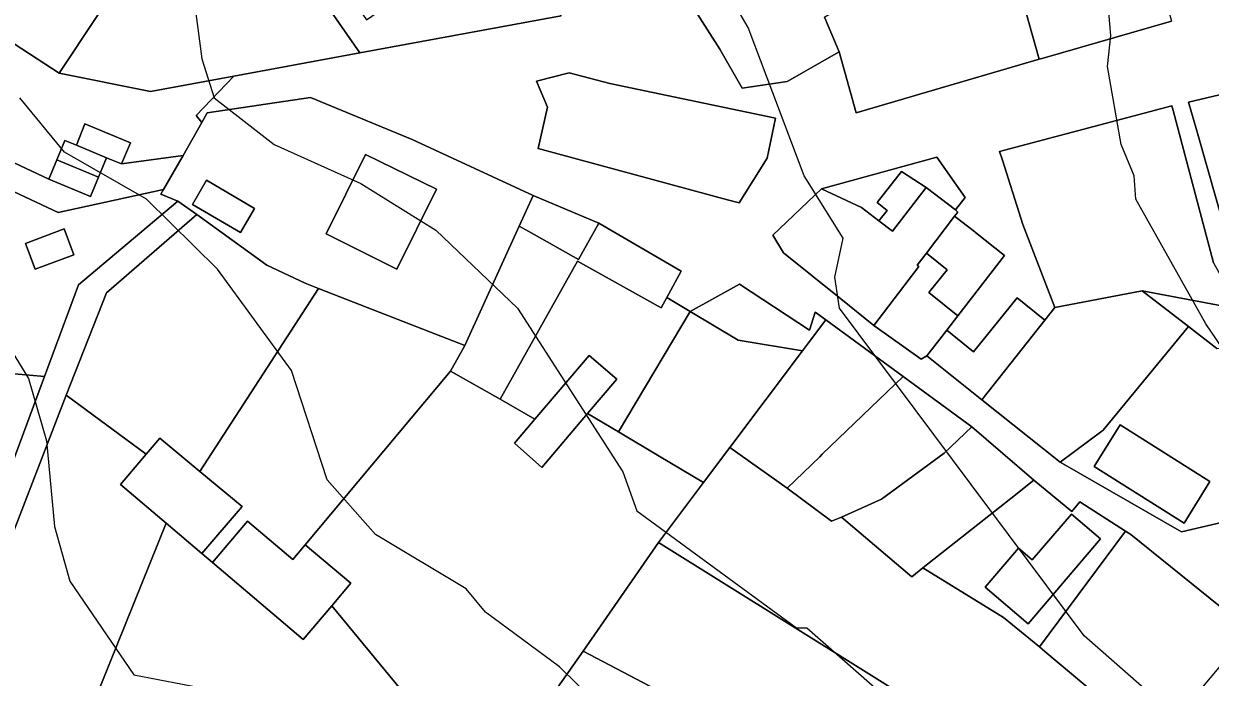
# Model space of a CAD drawing. Extents: x -510989 to -501240, y -1184665 to -1176089.
# Drawn here: x -503778.4 to -503626.2, y -1181974.3 to -1181890.5 of the extents above; entities that cross this region are included whole.
import ezdxf

# ---------------------------------------------------------------- set-up
doc = ezdxf.new("R2010")
doc.units = 0
for name, color, linetype in [('ostatni_plocha_x_jina_plocha', 7, 'Continuous'), ('ostatni_plocha_x_neplodna_puda', 7, 'Continuous'), ('ostatni_plocha_x_ostatni_komunikace', 7, 'Continuous'), ('STAV_zaplavove_uzemi', 7, 'Continuous'), ('trvaly_travni_porost', 7, 'Continuous'), ('vrstevnice_01', 7, 'Continuous'), ('vrstevnice_02', 7, 'Continuous'), ('vrstevnice_03', 7, 'Continuous'), ('zahrada', 7, 'Continuous'), ('zastavena_plocha_a_nadvori', 7, 'Continuous'), ('zastavena_plocha_a_nadvori_x_spolecny_dvur', 7, 'Continuous'), ('zastavena_plocha_a_nadvori_x_zboreniste', 7, 'Continuous')]:
    doc.layers.add(name, color=color, linetype=linetype)

msp = doc.modelspace()

# ---------------------------------------------------------------- linework, layer by layer
at = {"layer": 'ostatni_plocha_x_jina_plocha'}
for points in [[(-503741.63, -1181899.98), (-503728.59, -1181905.38), (-503713.08, -1181912.53), (-503714.89, -1181916.48), (-503721.87, -1181931.79), (-503734.4, -1181926.9), (-503740.61, -1181924.46), (-503742.34, -1181923.78), (-503747.24, -1181921.48), (-503756.24, -1181914.99), (-503758.67, -1181913.26), (-503760.83, -1181912.37), (-503760.49, -1181911.78), (-503758, -1181907.41), (-503755.59, -1181903.18), (-503754.89, -1181901.96)], [(-503771.67, -1181906.09), (-503767.8, -1181907.69), (-503768.84, -1181910.18), (-503774.19, -1181907.95), (-503773.15, -1181905.48)], [(-503725.49, -1181911.75), (-503734.58, -1181907.27), (-503739.65, -1181917.46), (-503730.59, -1181921.98)], [(-503756.8, -1181913.7), (-503750.64, -1181917.28), (-503748.81, -1181914.19), (-503754.99, -1181910.59)], [(-503662.64, -1181919.93), (-503659.97, -1181922.08), (-503662.33, -1181925), (-503658.62, -1181927.96), (-503660.05, -1181929.83), (-503662.58, -1181933.1), (-503663.34, -1181933.54), (-503669.41, -1181929.22), (-503663.61, -1181921.64), (-503663.83, -1181921.47)]]:
    msp.add_lwpolyline(points, close=True, dxfattribs=at)
at = {"layer": 'ostatni_plocha_x_neplodna_puda'}
for points in [[(-503798.38, -1181886.82), (-503797.76, -1181881.28), (-503773.9, -1181896.84), (-503762.19, -1181899.19), (-503751.5, -1181897.23), (-503756.3, -1181902.29), (-503755.59, -1181903.18), (-503758, -1181907.41), (-503765.89, -1181908.46), (-503764.75, -1181905.77), (-503770.59, -1181903.37), (-503771.67, -1181906.09), (-503773.15, -1181905.48), (-503774.19, -1181907.95), (-503775.2, -1181910.46), (-503799.76, -1181898.9)], [(-503800.16, -1181902.44), (-503799.76, -1181898.9), (-503775.2, -1181910.46), (-503769.86, -1181912.67), (-503768.84, -1181910.18), (-503767.8, -1181907.69), (-503765.89, -1181908.46), (-503758, -1181907.41), (-503760.49, -1181911.78), (-503774.01, -1181914.72)], [(-503760.49, -1181911.78), (-503760.83, -1181912.37), (-503758.67, -1181913.26), (-503771.42, -1181924), (-503775.75, -1181935.77), (-503779.62, -1181935.43), (-503808.27, -1181943.38), (-503811.49, -1181939.02), (-503804.85, -1181933.72), (-503802.61, -1181924.03), (-503800.16, -1181902.44), (-503774.01, -1181914.72)], [(-503773.25, -1181916.82), (-503778.2, -1181918.7), (-503776.96, -1181922.01), (-503772.01, -1181920.14)]]:
    msp.add_lwpolyline(points, close=True, dxfattribs=at)
msp.add_lwpolyline([(-503791.46, -1181985.93), (-503772.98, -1181938.15), (-503762.73, -1181945.71), (-503766.03, -1181949.6), (-503760.17, -1181954.57), (-503769.51, -1181977.8)], dxfattribs=at)
at = {"layer": 'ostatni_plocha_x_ostatni_komunikace'}
for points in [[(-503696.55, -1181882.13), (-503689.13, -1181893.78), (-503686.27, -1181898.79), (-503680.52, -1181897.92), (-503673.86, -1181894.11), (-503671.65, -1181901.95), (-503663.37, -1181899.52), (-503648.17, -1181895.04), (-503647.69, -1181894.91), (-503633.75, -1181890.91), (-503631.21, -1181890.18)], [(-503621.18, -1181968.34), (-503636.45, -1181956.04), (-503637.1, -1181955.59), (-503642.98, -1181951.83), (-503643.99, -1181953.06), (-503648.87, -1181949.07), (-503656.81, -1181942.19), (-503665.62, -1181935.75), (-503675.55, -1181928.48), (-503676.9, -1181927.51), (-503677.66, -1181929.83), (-503686.64, -1181923.92), (-503692.95, -1181927.41), (-503695.93, -1181925.63), (-503694.1, -1181922.25), (-503704.66, -1181916.09), (-503713.08, -1181912.53), (-503728.59, -1181905.38), (-503741.63, -1181899.98), (-503754.89, -1181901.96), (-503755.59, -1181903.18), (-503756.3, -1181902.29), (-503751.5, -1181897.23), (-503735.3, -1181894.26), (-503709.5, -1181889.51)], [(-503613.28, -1181896.86), (-503629.04, -1181900.55), (-503627.98, -1181904.25), (-503624.16, -1181917.65)], [(-503625.81, -1181921.19), (-503631.02, -1181901.63), (-503631.18, -1181901.05), (-503653.26, -1181906.9), (-503652.9, -1181908.02), (-503650.27, -1181916.24), (-503646.16, -1181926.9), (-503647.44, -1181928.51), (-503651.01, -1181925.65), (-503656.59, -1181932.61), (-503660.05, -1181929.83), (-503658.62, -1181927.96), (-503652.64, -1181920.25), (-503656.35, -1181917.29), (-503656.45, -1181917.21), (-503659.03, -1181915.21), (-503658.61, -1181914.66), (-503658.94, -1181914.4), (-503657.7, -1181912.79), (-503661.33, -1181907.62), (-503676.09, -1181911.67), (-503682.33, -1181917.63), (-503680.97, -1181919.88), (-503673.64, -1181925.8), (-503669.41, -1181929.22), (-503663.34, -1181933.54), (-503662.58, -1181933.1), (-503655.53, -1181938.74), (-503645.49, -1181946.76), (-503629.93, -1181955.67), (-503614.35, -1181952.05)], [(-503794.92, -1181987.31), (-503775.75, -1181935.77), (-503771.42, -1181924), (-503758.67, -1181913.26), (-503756.24, -1181914.99), (-503767.8, -1181925.02), (-503772.98, -1181938.15), (-503791.46, -1181985.93)], [(-503625.38, -1181932.17), (-503629.03, -1181929.36), (-503634.99, -1181924.77), (-503622.48, -1181927.11)]]:
    msp.add_lwpolyline(points, dxfattribs=at)
for points in [[(-503708.49, -1181896.82), (-503712.65, -1181897.86), (-503711.23, -1181901.22), (-503712.45, -1181906.53), (-503688.18, -1181913.09), (-503686.68, -1181913.49), (-503683.09, -1181907.77), (-503682, -1181902.61), (-503703.25, -1181898.16)], [(-503662.7, -1181911.52), (-503665.84, -1181909.48), (-503668.98, -1181913.46), (-503667.69, -1181914.45), (-503668.74, -1181915.78), (-503670.97, -1181914.06), (-503676.09, -1181911.67), (-503661.33, -1181907.62), (-503657.7, -1181912.79), (-503658.94, -1181914.4)], [(-503704.66, -1181916.09), (-503707.27, -1181920.75), (-503713.66, -1181917.16), (-503714.89, -1181916.48), (-503713.08, -1181912.53)], [(-503692.95, -1181927.41), (-503686.64, -1181923.92), (-503677.66, -1181929.83), (-503676.9, -1181927.51), (-503675.55, -1181928.48), (-503677.66, -1181931.28), (-503678.53, -1181932.45), (-503686.79, -1181931.09)]]:
    msp.add_lwpolyline(points, close=True, dxfattribs=at)
at = {"layer": 'STAV_zaplavove_uzemi'}
msp.add_spline([(-502250.32, -1184002.61), (-502355.07, -1183875.41), (-502442.37, -1183790.61), (-502477.29, -1183700.82), (-502532.16, -1183578.61), (-502567.08, -1183448.91), (-502626.05, -1183402.34), (-502705.41, -1183380.59), (-502814.2, -1183349.87), (-502882.03, -1183297.39), (-502931.95, -1183237.24), (-503042.02, -1183107.97), (-503139.64, -1183018.94), (-503222.14, -1182957.59), (-503308.56, -1182839.96), (-503316.24, -1182784.92), (-503330.32, -1182756.77), (-503348.24, -1182719.65), (-503334.16, -1182651.82), (-503323.92, -1182595.5), (-503313.68, -1182526.39), (-503294.1, -1182480.5), (-503251.86, -1182396.03), (-503229.34, -1182314.37), (-503216.1, -1182227.15), (-503242.43, -1182174.5), (-503271.86, -1182129.59), (-503287.34, -1182081.58), (-503343.88, -1182028.1), (-503361.79, -1182008.91), (-503396.35, -1181952.59), (-503442.43, -1181933.39), (-503497.46, -1181888.6), (-503525.62, -1181860.44), (-503528.18, -1181837.4), (-503548.66, -1181767.01), (-503558.9, -1181729.89), (-503576.82, -1181682.53), (-503578.1, -1181621.1), (-503567.86, -1181572.46), (-503552.5, -1181536.63), (-503538.04, -1181458.36), (-503518.33, -1181411.9), (-503509.88, -1181341.51), (-503497.21, -1181207.63), (-503499.77, -1181097.56), (-503498.02, -1181031.35), (-503510.82, -1180970.85), (-503549.22, -1180952.23), (-503571.32, -1180940.6), (-503605.07, -1180937.11), (-503651.61, -1180939.44), (-503671.39, -1180917.33), (-503679.53, -1180892.89), (-503713.27, -1180871.95), (-503727.24, -1180859.15), (-503734.22, -1180833.55), (-503728.4, -1180799.81), (-503741.2, -1180770.72), (-503722.82, -1180725.17), (-503721.54, -1180703.41), (-503731.78, -1180697.01), (-503767.61, -1180699.57), (-503790.65, -1180697.01), (-503817.53, -1180697.01), (-503861.04, -1180686.77), (-503889.2, -1180675.25), (-503900.72, -1180668.85), (-503953.2, -1180679.09), (-503997.99, -1180697.01), (-504063.27, -1180722.61), (-504109.34, -1180749.49), (-504142.62, -1180776.36), (-504177.18, -1180796.84), (-504211.73, -1180817.32), (-504414.98, -1180961.5), (-504472.7, -1180998.11), (-504544.51, -1181068.5), (-504600.82, -1181143.12), (-504621.94, -1181196.62), (-504641.65, -1181267.01), (-504660.25, -1181350.62), (-504634.7, -1181398.32), (-504617.66, -1181447.72), (-504600.62, -1181492.01), (-504587, -1181548.23), (-504592.11, -1181628.29), (-504569.96, -1181682.81), (-504568.26, -1181664.07), (-504554.63, -1181621.48), (-504547.82, -1181597.63)], degree=3, dxfattribs=at)
at = {"layer": 'trvaly_travni_porost'}
for points in [[(-503775.75, -1181935.77), (-503794.92, -1181987.31), (-503796.02, -1181974.83), (-503821.52, -1181963.89), (-503822.44, -1181959.84), (-503798.78, -1181965.52), (-503791.29, -1181959.7), (-503779.62, -1181935.43)], [(-503687.86, -1181944.87), (-503680.53, -1181950.09), (-503674.82, -1181954.32), (-503673.56, -1181953.8), (-503664.54, -1181961.43), (-503663.09, -1181960.3), (-503652.78, -1181966.66), (-503648.14, -1181970.44), (-503647.46, -1181971.03), (-503634.05, -1181982.28), (-503633.36, -1181982.86), (-503632.9, -1181983.25), (-503619.81, -1181994.23), (-503621.18, -1181995.86), (-503618.89, -1182000.24), (-503618.28, -1182000.74), (-503615.36, -1182003.47), (-503618.82, -1182008.2), (-503663, -1181978.28), (-503697, -1181957.06), (-503691.23, -1181949.37)], [(-503755.6, -1181958.45), (-503754.22, -1181959.62), (-503742.59, -1181969.48), (-503738.93, -1181965.16), (-503726.65, -1181980.06), (-503712.14, -1181978.77), (-503706.69, -1181970.97), (-503634.09, -1182009.11), (-503769.51, -1181977.8), (-503760.17, -1181954.57)], [(-503697, -1181957.06), (-503663, -1181978.28), (-503618.82, -1182008.2), (-503621.61, -1182012), (-503634.09, -1182009.11), (-503706.69, -1181970.97)]]:
    msp.add_lwpolyline(points, close=True, dxfattribs=at)
at = {"layer": 'vrstevnice_01'}
for points in [[(-503782.41, -1181783), (-503766.5, -1181810), (-503763.09, -1181820), (-503761.59, -1181838), (-503764.09, -1181857), (-503762.91, -1181871), (-503759.09, -1181880), (-503757.31, -1181882), (-503755.59, -1181895), (-503754, -1181900), (-503746.31, -1181906), (-503735.19, -1181911), (-503725.59, -1181917), (-503715.09, -1181927), (-503701.59, -1181948), (-503699.81, -1181953), (-503679.31, -1181968), (-503678, -1181968), (-503665.41, -1181979)], [(-503797.5, -1181904), (-503777.81, -1181936), (-503775.5, -1181944), (-503774.5, -1181955), (-503772.5, -1181962), (-503764.31, -1181974), (-503748.69, -1181977)]]:
    msp.add_lwpolyline(points, dxfattribs=at)
at = {"layer": 'vrstevnice_02'}
for points in [[(-503633.31, -1181977), (-503642.41, -1181969), (-503673.81, -1181927), (-503674.41, -1181923), (-503673.31, -1181918), (-503678.31, -1181910), (-503685.5, -1181891), (-503688.41, -1181886), (-503706.09, -1181868), (-503715.69, -1181850), (-503732.5, -1181799), (-503743.41, -1181780), (-503747.59, -1181761), (-503745, -1181737), (-503738.91, -1181714), (-503736.5, -1181674), (-503734.41, -1181662), (-503726.09, -1181637), (-503716, -1181612), (-503712.69, -1181587)], [(-503762.69, -1181913), (-503773.19, -1181907), (-503778.91, -1181900)], [(-503547.59, -1182103), (-503550.09, -1182099), (-503554.41, -1182087), (-503555.69, -1182079), (-503560.81, -1182065), (-503562, -1182065), (-503568.91, -1182054), (-503577.41, -1182044), (-503584.5, -1182037), (-503599.81, -1182027), (-503615.41, -1182019), (-503670.31, -1182001), (-503680.31, -1181997), (-503682.19, -1181995), (-503689.91, -1181991), (-503700.5, -1181982), (-503709.69, -1181973), (-503719.19, -1181966), (-503721.69, -1181963), (-503733.31, -1181956), (-503739.5, -1181949), (-503744.09, -1181935), (-503753.59, -1181922), (-503762.69, -1181913)]]:
    msp.add_lwpolyline(points, dxfattribs=at)
at = {"layer": 'vrstevnice_03'}
msp.add_lwpolyline([(-503613, -1181975), (-503615.69, -1181971), (-503615.81, -1181967), (-503614.59, -1181961), (-503614.5, -1181956), (-503617.41, -1181946), (-503619.69, -1181940), (-503624.09, -1181933), (-503626.81, -1181929), (-503635.81, -1181913), (-503636, -1181910), (-503637.69, -1181906), (-503639.41, -1181896), (-503639, -1181892), (-503639.5, -1181886)], dxfattribs=at)
at = {"layer": 'zahrada'}
for points in [[(-503797.76, -1181881.28), (-503788.16, -1181866.76), (-503764.13, -1181882.14), (-503773.9, -1181896.84)], [(-503753.33, -1181868.4), (-503750.74, -1181866.53), (-503746.86, -1181872.13), (-503734.48, -1181890.02), (-503717.34, -1181878.17), (-503709.5, -1181889.51), (-503735.3, -1181894.26), (-503737, -1181891.83)], [(-503754.64, -1181869.34), (-503753.33, -1181868.4), (-503737, -1181891.83), (-503735.3, -1181894.26), (-503751.5, -1181897.23), (-503762.19, -1181899.19), (-503773.9, -1181896.84), (-503764.13, -1181882.14)], [(-503756.24, -1181914.99), (-503747.24, -1181921.48), (-503742.34, -1181923.78), (-503740.61, -1181924.46), (-503755.83, -1181947.92), (-503760.99, -1181943.65), (-503762.73, -1181945.71), (-503772.98, -1181938.15), (-503767.8, -1181925.02)], [(-503740.61, -1181924.46), (-503734.4, -1181926.9), (-503721.87, -1181931.79), (-503723.7, -1181935.07), (-503742.32, -1181957.33), (-503743.91, -1181959.21), (-503749.71, -1181954.29), (-503754.22, -1181959.62), (-503755.6, -1181958.45), (-503750.4, -1181952.42), (-503755.83, -1181947.92)], [(-503646.16, -1181926.9), (-503634.99, -1181924.77), (-503629.03, -1181929.36), (-503639.96, -1181942.63), (-503645.49, -1181946.76), (-503655.53, -1181938.74), (-503647.44, -1181928.51)], [(-503625.38, -1181932.17), (-503622.75, -1181931.95), (-503622.94, -1181935.52), (-503624.54, -1181935.92), (-503621.64, -1181947.68), (-503605.18, -1181943.63), (-503608.07, -1181931.86), (-503616.32, -1181933.9), (-503616.23, -1181932.3), (-503622.75, -1181931.95), (-503606.26, -1181930.55), (-503603.8, -1181949.61), (-503614.35, -1181952.05), (-503629.93, -1181955.67), (-503645.49, -1181946.76), (-503639.96, -1181942.63), (-503629.03, -1181929.36)], [(-503717.31, -1181938.66), (-503712.88, -1181941.23), (-503715.49, -1181944.29), (-503711.99, -1181947.42), (-503706.1, -1181940.51), (-503702.15, -1181942.86), (-503696.93, -1181945.98), (-503691.23, -1181949.37), (-503697, -1181957.06), (-503706.69, -1181970.97), (-503712.14, -1181978.77), (-503726.65, -1181980.06), (-503738.93, -1181965.16), (-503736.48, -1181962.28), (-503742.32, -1181957.33), (-503723.7, -1181935.07)], [(-503641.14, -1181947.28), (-503629.61, -1181954.55), (-503626.29, -1181949.21), (-503637.78, -1181941.95)]]:
    msp.add_lwpolyline(points, close=True, dxfattribs=at)
at = {"layer": 'zastavena_plocha_a_nadvori'}
for points in [[(-503686.53, -1181857.28), (-503687.59, -1181857.99), (-503691.92, -1181860.91), (-503691.69, -1181861.23), (-503693.65, -1181862.54), (-503691.48, -1181865.78), (-503689.53, -1181864.47), (-503685.72, -1181870.15), (-503681.08, -1181867.05), (-503678.16, -1181872.32), (-503676.87, -1181874.62), (-503670.63, -1181885.84), (-503670.24, -1181886.53), (-503675.72, -1181889.65), (-503673.86, -1181894.11), (-503680.52, -1181897.92), (-503686.27, -1181898.79), (-503689.13, -1181893.78), (-503696.55, -1181882.13), (-503705.75, -1181866.89), (-503692.84, -1181858.38), (-503687.27, -1181855.96)], [(-503655.49, -1181878.33), (-503636.04, -1181872.71), (-503633.34, -1181882.47), (-503633.05, -1181883.51), (-503631.21, -1181890.18), (-503633.75, -1181890.91), (-503647.69, -1181894.91), (-503648.17, -1181895.04), (-503649.91, -1181888.98), (-503650.66, -1181886.4)], [(-503670.24, -1181886.53), (-503667.18, -1181884.78), (-503664.8, -1181888.94), (-503661.87, -1181888.38), (-503658.1, -1181887.39), (-503654.58, -1181887.53), (-503650.66, -1181886.4), (-503649.91, -1181888.98), (-503648.17, -1181895.04), (-503663.37, -1181899.52), (-503671.65, -1181901.95), (-503673.86, -1181894.11), (-503675.72, -1181889.65)], [(-503613.31, -1181909.75), (-503601.06, -1181906.75), (-503602.56, -1181911.48), (-503612.5, -1181914.32), (-503611.44, -1181918.03), (-503618.52, -1181920.05), (-503619.59, -1181916.34), (-503624.16, -1181917.65), (-503627.98, -1181904.25), (-503629.04, -1181900.55), (-503613.28, -1181896.86), (-503597.65, -1181894.57), (-503601.06, -1181906.75), (-503603.58, -1181896.46), (-503615.85, -1181899.5)], [(-503708.49, -1181896.82), (-503703.25, -1181898.16), (-503682, -1181902.61), (-503683.09, -1181907.77), (-503686.68, -1181913.49), (-503688.18, -1181913.09), (-503712.45, -1181906.53), (-503711.23, -1181901.22), (-503712.65, -1181897.86)], [(-503631.02, -1181901.63), (-503625.81, -1181921.19), (-503622.48, -1181927.11), (-503634.99, -1181924.77), (-503646.16, -1181926.9), (-503650.27, -1181916.24), (-503652.9, -1181908.02), (-503653.26, -1181906.9), (-503631.18, -1181901.05)], [(-503770.59, -1181903.37), (-503764.75, -1181905.77), (-503765.89, -1181908.46), (-503767.8, -1181907.69), (-503771.67, -1181906.09)], [(-503768.84, -1181910.18), (-503769.86, -1181912.67), (-503775.2, -1181910.46), (-503774.19, -1181907.95)], [(-503725.49, -1181911.75), (-503730.59, -1181921.98), (-503739.65, -1181917.46), (-503734.58, -1181907.27)], [(-503662.7, -1181911.52), (-503667, -1181917.13), (-503668.74, -1181915.78), (-503667.69, -1181914.45), (-503668.98, -1181913.46), (-503665.84, -1181909.48)], [(-503756.8, -1181913.7), (-503754.99, -1181910.59), (-503748.81, -1181914.19), (-503750.64, -1181917.28)], [(-503676.09, -1181911.67), (-503670.97, -1181914.06), (-503668.74, -1181915.78), (-503667, -1181917.13), (-503662.7, -1181911.52), (-503658.94, -1181914.4), (-503658.61, -1181914.66), (-503659.03, -1181915.21), (-503662.64, -1181919.93), (-503663.83, -1181921.47), (-503663.61, -1181921.64), (-503669.41, -1181929.22), (-503673.64, -1181925.8), (-503680.97, -1181919.88), (-503682.33, -1181917.63)], [(-503659.03, -1181915.21), (-503656.45, -1181917.21), (-503656.35, -1181917.29), (-503652.64, -1181920.25), (-503658.62, -1181927.96), (-503662.33, -1181925), (-503659.97, -1181922.08), (-503662.64, -1181919.93)], [(-503773.25, -1181916.82), (-503772.01, -1181920.14), (-503776.96, -1181922.01), (-503778.2, -1181918.7)], [(-503713.66, -1181917.16), (-503707.27, -1181920.75), (-503704.66, -1181916.09), (-503694.1, -1181922.25), (-503695.93, -1181925.63), (-503696.66, -1181926.97), (-503707.4, -1181920.97), (-503717.31, -1181938.66), (-503723.7, -1181935.07), (-503721.87, -1181931.79), (-503714.89, -1181916.48)], [(-503651.01, -1181925.65), (-503647.44, -1181928.51), (-503655.53, -1181938.74), (-503662.58, -1181933.1), (-503660.05, -1181929.83), (-503656.59, -1181932.61)], [(-503686.79, -1181931.09), (-503678.53, -1181932.45), (-503687.86, -1181944.87), (-503691.23, -1181949.37), (-503696.93, -1181945.98), (-503702.15, -1181942.86), (-503692.95, -1181927.41)], [(-503677.66, -1181931.28), (-503675.55, -1181928.48), (-503665.62, -1181935.75), (-503676, -1181945.73), (-503676.32, -1181946.04), (-503680.53, -1181950.09), (-503687.86, -1181944.87), (-503678.53, -1181932.45)], [(-503705.92, -1181933.05), (-503702.35, -1181936.11), (-503706.1, -1181940.51), (-503711.99, -1181947.42), (-503715.49, -1181944.29), (-503712.88, -1181941.23)], [(-503656.81, -1181942.19), (-503660.38, -1181945.57), (-503668.41, -1181951.5), (-503673.56, -1181953.8), (-503674.82, -1181954.32), (-503680.53, -1181950.09), (-503676.32, -1181946.04), (-503676, -1181945.73), (-503665.62, -1181935.75)], [(-503660.38, -1181945.57), (-503656.81, -1181942.19), (-503648.87, -1181949.07), (-503651.82, -1181951.4), (-503663.09, -1181960.3), (-503664.54, -1181961.43), (-503673.56, -1181953.8), (-503668.41, -1181951.5)], [(-503641.14, -1181947.28), (-503637.78, -1181941.95), (-503626.29, -1181949.21), (-503629.61, -1181954.55)], [(-503762.73, -1181945.71), (-503760.99, -1181943.65), (-503755.83, -1181947.92), (-503750.4, -1181952.42), (-503755.6, -1181958.45), (-503760.17, -1181954.57), (-503766.03, -1181949.6)], [(-503644.06, -1181953.4), (-503640.32, -1181956.58), (-503649.58, -1181967.49), (-503655.1, -1181962.78), (-503650.85, -1181957.77), (-503649.08, -1181959.25)], [(-503742.32, -1181957.33), (-503736.48, -1181962.28), (-503738.93, -1181965.16), (-503742.59, -1181969.48), (-503754.22, -1181959.62), (-503749.71, -1181954.29), (-503743.91, -1181959.21)], [(-503637.1, -1181955.59), (-503636.45, -1181956.04), (-503621.18, -1181968.34), (-503621.6, -1181968.84), (-503633.36, -1181982.86), (-503634.05, -1181982.28), (-503647.46, -1181971.03), (-503648.14, -1181970.44)]]:
    msp.add_lwpolyline(points, close=True, dxfattribs=at)
at = {"layer": 'zastavena_plocha_a_nadvori_x_spolecny_dvur'}
msp.add_lwpolyline([(-503695.93, -1181925.63), (-503692.95, -1181927.41), (-503702.15, -1181942.86), (-503706.1, -1181940.51), (-503702.35, -1181936.11), (-503705.92, -1181933.05), (-503712.88, -1181941.23), (-503717.31, -1181938.66), (-503707.4, -1181920.97), (-503696.66, -1181926.97)], close=True, dxfattribs=at)
at = {"layer": 'zastavena_plocha_a_nadvori_x_zboreniste'}
for points in [[(-503651.82, -1181951.4), (-503648.87, -1181949.07), (-503643.99, -1181953.06), (-503642.98, -1181951.83), (-503637.1, -1181955.59), (-503648.14, -1181970.44), (-503652.78, -1181966.66), (-503663.09, -1181960.3)], [(-503644.06, -1181953.4), (-503649.08, -1181959.25), (-503650.85, -1181957.77), (-503655.1, -1181962.78), (-503649.58, -1181967.49), (-503640.32, -1181956.58)]]:
    msp.add_lwpolyline(points, close=True, dxfattribs=at)

doc.saveas('drawing.dxf')
